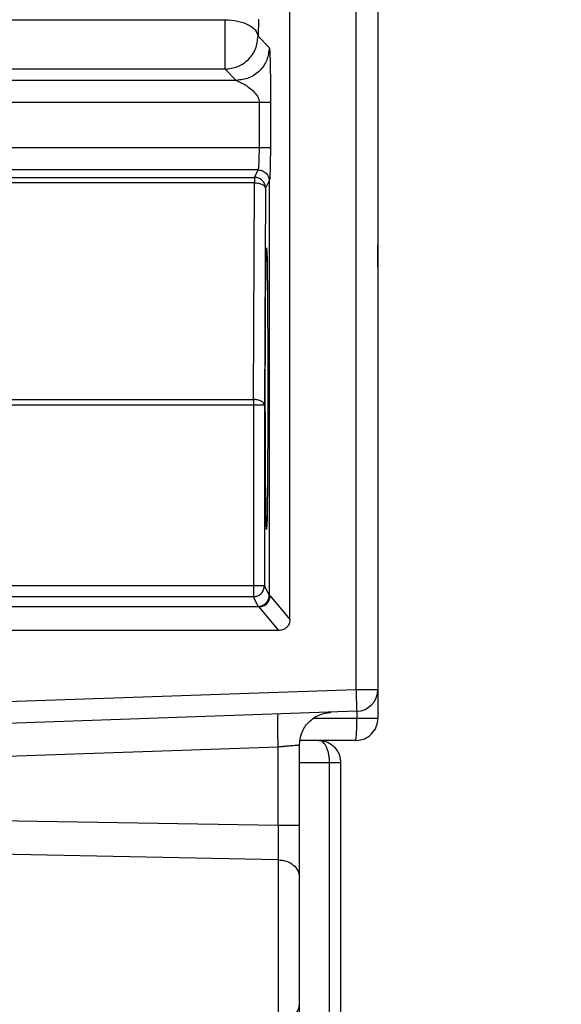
# Model space of a CAD drawing. Header units: inches. Extents: x 144.9 to 238.4, y 214.8 to 247.7.
# Tile 359 of 405: x 202.1403 to 202.2009, y 244.3469 to 244.4571. Entities that reach past the tile are written whole.
import ezdxf

# ---------------------------------------------------------------- set-up
doc = ezdxf.new("R2010")
doc.units = ezdxf.units.IN
doc.header["$LTSCALE"] = 0.25
doc.header["$MEASUREMENT"] = 0
doc.layers.add('ANNOTATIONS', color=1, linetype='Continuous')
doc.layers.add('MOTOR LH', color=7, linetype='Continuous')
doc.styles.add('ARIAL', font='arial.ttf', dxfattribs={"height": 0.09375})
doc.dimstyles.new('STANDARD$0', dxfattribs={"dimtxt": 0.09375, "dimasz": 0.09375, "dimexe": 0.03125, "dimexo": 0.046875, "dimgap": 0.09, "dimtad": 0, "dimtih": 1, "dimtoh": 1, "dimdec": 4, "dimzin": 0, "dimdsep": 46, "dimtxsty": 'ARIAL', "dimcen": 0.09, "dimadec": 0, "dimazin": 0, "dimtfac": 1, "dimtdec": 4, "dimtofl": 0, "dimtmove": 0, "dimatfit": 1, "dimfxl": 1, "dimtolj": 1, "dimtzin": 0, "dimarcsym": 0})

# ---------------------------------------------------------------- blocks, each defined once
blk = doc.blocks.new('*D16')
at = {"layer": 'ANNOTATIONS', "color": 0, "lineweight": -2, "transparency": 16777216}
for p, q in [((201.5477568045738, 244.7210665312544), (201.5477568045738, 245.6873671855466)), ((202.6883818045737, 243.5376739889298), (202.6883818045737, 245.6873671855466)), ((201.6415068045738, 245.6561171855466), (201.832959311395, 245.6561171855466)), ((202.5946318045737, 245.6561171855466), (202.4031792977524, 245.6561171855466))]:
    blk.add_line(p, q, dxfattribs=at)
at = {"layer": 'ANNOTATIONS', "color": 0, "transparency": 16777216}
for points in [[(201.6415068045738, 245.6717421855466), (201.6415068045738, 245.6404921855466), (201.5477568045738, 245.6561171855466)], [(202.5946318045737, 245.6717421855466), (202.5946318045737, 245.6404921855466), (202.6883818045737, 245.6561171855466)]]:
    blk.add_solid(points, dxfattribs=at)
at = {"layer": 'defpoints', "color": 0, "transparency": 16777216}
for p in [(201.5477568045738, 245.6561171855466), (201.5477568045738, 244.6741915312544), (202.6883818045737, 243.4907989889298)]:
    blk.add_point(p, dxfattribs=at)
at = {"layer": 'ANNOTATIONS', "color": 0, "transparency": 16777216, "insert": (202.1180693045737, 245.6561171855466), "char_height": 0.09375, "attachment_point": 5, "style": 'ARIAL'}
blk.add_mtext('\\A1;18 5/8"', dxfattribs=at)
blk = doc.blocks.new('*D18')
at = {"layer": 'ANNOTATIONS', "color": 0, "lineweight": -2, "transparency": 16777216}
for p, q in [((201.2594214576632, 244.7850832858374), (201.2594214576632, 246.0537298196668)), ((202.6883818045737, 243.5376739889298), (202.6883818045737, 246.0537298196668)), ((201.3531714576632, 246.0224798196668), (201.7695598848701, 246.0224798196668)), ((202.5946318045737, 246.0224798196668), (202.1782433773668, 246.0224798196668))]:
    blk.add_line(p, q, dxfattribs=at)
at = {"layer": 'ANNOTATIONS', "color": 0, "transparency": 16777216}
for points in [[(201.3531714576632, 246.0381048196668), (201.3531714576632, 246.0068548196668), (201.2594214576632, 246.0224798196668)], [(202.5946318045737, 246.0381048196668), (202.5946318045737, 246.0068548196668), (202.6883818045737, 246.0224798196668)]]:
    blk.add_solid(points, dxfattribs=at)
at = {"layer": 'defpoints', "color": 0, "transparency": 16777216}
for p in [(202.6883818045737, 246.0224798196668), (201.2594214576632, 244.7382082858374), (202.6883818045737, 243.4907989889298)]:
    blk.add_point(p, dxfattribs=at)
at = {"layer": 'ANNOTATIONS', "color": 0, "transparency": 16777216, "insert": (201.9739016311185, 246.0224798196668), "char_height": 0.09375, "attachment_point": 5, "style": 'ARIAL'}
blk.add_mtext('\\A1;24""', dxfattribs=at)

msp = doc.modelspace()

# ---------------------------------------------------------------- linework, layer by layer
at = {"layer": 'MOTOR LH'}
for p, q in [((202.1778933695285, 244.9719277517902), (202.1778933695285, 244.3821679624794)), ((202.1705114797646, 244.3899880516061), (202.1705114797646, 244.551155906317)), ((202.1803539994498, 244.551155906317), (202.180353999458, 244.3789159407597)), ((202.1210397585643, 244.457149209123), (202.1632478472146, 244.457149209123)), ((202.1632478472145, 244.4521072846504), (202.1632478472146, 244.457149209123)), ((202.1669751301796, 244.4572176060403), (202.1669365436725, 244.4553037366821)), ((202.1669365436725, 244.4553037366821), (202.1681944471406, 244.4540458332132)), ((202.1632478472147, 244.4516150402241), (202.1210397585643, 244.4516150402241)), ((202.1645057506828, 244.4503571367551), (202.1632478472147, 244.4516150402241)), ((202.1645057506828, 244.4503571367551), (202.1195895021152, 244.4503571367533)), ((202.117888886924, 244.4478980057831), (202.1670892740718, 244.4478980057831)), ((202.1670892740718, 244.4427909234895), (202.1670892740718, 244.4478980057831)), ((202.1683188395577, 244.4478980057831), (202.1683188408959, 244.4427909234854)), ((202.167089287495, 244.4427909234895), (202.1354044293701, 244.4427909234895)), ((202.1669625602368, 244.4403306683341), (202.1378857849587, 244.4403306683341)), ((202.166545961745, 244.4394981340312), (202.1669621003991, 244.4403303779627)), ((202.1387183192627, 244.4394981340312), (202.166545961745, 244.4394981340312)), ((202.166545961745, 244.4394981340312), (202.166545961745, 244.4388831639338)), ((202.1681921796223, 244.4391005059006), (202.1677762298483, 244.4382680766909)), ((202.1681921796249, 244.4391005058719), (202.1681921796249, 244.3926908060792)), ((202.166545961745, 244.4388831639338), (202.1387183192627, 244.4388831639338)), ((202.1664237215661, 244.4146217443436), (202.166545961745, 244.4388831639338)), ((202.1677762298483, 244.4382680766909), (202.1676539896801, 244.4140065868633)), ((202.1178943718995, 244.4146217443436), (202.1664237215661, 244.4146217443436)), ((202.1676539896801, 244.4140065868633), (202.1178943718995, 244.4140065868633)), ((202.1664237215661, 244.4146217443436), (202.166423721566, 244.3925374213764)), ((202.1676539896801, 244.4140065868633), (202.1676539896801, 244.3937675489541)), ((202.1676539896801, 244.3937675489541), (202.1377326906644, 244.3937675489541)), ((202.1676539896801, 244.3937675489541), (202.1681921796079, 244.392690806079)), ((202.1681921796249, 244.3926908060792), (202.1682663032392, 244.3926534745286)), ((202.1682663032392, 244.3926534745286), (202.1682787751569, 244.3926342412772)), ((202.1682787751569, 244.3926342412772), (202.1705114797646, 244.3899880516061)), ((202.166423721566, 244.3925374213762), (202.1389628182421, 244.3925374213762)), ((202.1669620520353, 244.3914606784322), (202.1664237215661, 244.3925374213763)), ((202.167049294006, 244.3914063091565), (202.1375052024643, 244.3914063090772)), ((202.1670367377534, 244.3914233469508), (202.1376716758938, 244.3914233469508)), ((202.1670367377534, 244.3914233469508), (202.1669620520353, 244.3914606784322)), ((202.167049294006, 244.3914063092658), (202.1670367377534, 244.3914233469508)), ((202.1692821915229, 244.3887584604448), (202.167049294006, 244.3914063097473)), ((202.1692821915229, 244.3887584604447), (202.1129741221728, 244.3887584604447)), ((202.1129741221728, 244.3799009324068), (202.1778933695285, 244.3821679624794)), ((202.1778933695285, 244.3821679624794), (202.1803539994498, 244.3821679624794)), ((202.1779792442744, 244.3797088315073), (202.1130599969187, 244.3774418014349)), ((202.1779792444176, 244.3797088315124), (202.1779792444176, 244.3789159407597)), ((202.180353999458, 244.3789159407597), (202.1732227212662, 244.3789159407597)), ((202.1778933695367, 244.3764553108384), (202.1716748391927, 244.3764553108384)), ((202.1691961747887, 244.3757134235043), (202.1302466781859, 244.3743532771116)), ((202.1691961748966, 244.3669555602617), (202.1691961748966, 244.375713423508)), ((202.1715709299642, 244.3669555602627), (202.1715709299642, 244.3759207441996)), ((202.1715709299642, 244.3739946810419), (202.1749405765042, 244.3739946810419)), ((202.1749406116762, 244.2854120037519), (202.1749405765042, 244.3739946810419)), ((202.1761709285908, 244.3739946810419), (202.1761709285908, 244.2854120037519)), ((202.1190250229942, 244.3677808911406), (202.1691961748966, 244.3669555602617)), ((202.1691961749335, 244.3630862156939), (202.118474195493, 244.3640744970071)), ((202.1691961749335, 244.3630862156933), (202.1691961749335, 244.3448093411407)), ((202.1715709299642, 244.345174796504), (202.1715709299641, 244.3469035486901))]:
    msp.add_line(p, q, dxfattribs=at)
for centre, radius, start, end in [((202.1778933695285, 244.3821679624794), 0.002460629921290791, 272.0000000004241, 2.101181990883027e-08), ((202.1602882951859, 244.3783015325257), 0.01770161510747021, 354.01334667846, 1.989088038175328), ((202.1778933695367, 244.3789159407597), 0.002460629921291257, 270, 2.101181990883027e-08), ((202.1692933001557, 244.3470927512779), 0.002285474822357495, 267.5643828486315, 355.2513454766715)]:
    msp.add_arc(centre, radius, start, end, dxfattribs=at)
for points, knots in [([(202.1803539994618, 244.4962979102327), (202.1803539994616, 244.4904256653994), (202.1803539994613, 244.4786446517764), (202.1803539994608, 244.4640474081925), (202.1803539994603, 244.4525326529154), (202.18035399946, 244.4473016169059), (202.1803539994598, 244.4450413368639)], [0, 0, 0, 0, 0.2646892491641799, 0.5310248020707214, 0.7973603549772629, 1, 1, 1, 1]), ([(202.1681944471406, 244.4540458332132), (202.168208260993, 244.4539864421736), (202.1682357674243, 244.4538681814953), (202.1682708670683, 244.4532064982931), (202.1682969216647, 244.4523373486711), (202.168325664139, 244.4506070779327), (202.1683217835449, 244.4490666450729), (202.1683188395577, 244.4478980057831)], [0, 0, 0, 0, 0.1482275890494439, 0.295153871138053, 0.4380320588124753, 0.5736667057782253, 1, 1, 1, 1]), ([(202.1645057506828, 244.4503571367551), (202.1645291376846, 244.4503477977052), (202.1645806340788, 244.4503272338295), (202.164900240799, 244.4501832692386), (202.165287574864, 244.4499755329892), (202.165677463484, 244.4497293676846), (202.166030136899, 244.4494825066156), (202.1664739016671, 244.449117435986), (202.1668510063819, 244.4486493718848), (202.1670520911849, 244.4482536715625), (202.1670775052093, 244.4480105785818), (202.1670892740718, 244.4478980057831)], [0, 0, 0, 0, 0.07678634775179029, 0.1690776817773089, 0.3933701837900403, 0.4414139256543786, 0.5234767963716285, 0.7145179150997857, 0.8439011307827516, 0.9277129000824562, 0.9999999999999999, 0.9999999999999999, 0.9999999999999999, 0.9999999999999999]), ([(202.1669625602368, 244.4403306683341), (202.1669727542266, 244.4403477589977), (202.1669918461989, 244.4403797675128), (202.1670228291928, 244.4406139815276), (202.1670565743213, 244.4410688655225), (202.1670834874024, 244.4418450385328), (202.1670873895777, 244.4424814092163), (202.167089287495, 244.4427909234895)], [0, 0, 0, 0, 0.15508130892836, 0.2904464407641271, 0.5012115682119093, 0.7574021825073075, 1, 1, 1, 1]), ([(202.1683188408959, 244.4427909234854), (202.1683169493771, 244.4423133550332), (202.1683131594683, 244.441356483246), (202.1682839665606, 244.4401438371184), (202.1682421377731, 244.4392873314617), (202.1682088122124, 244.439162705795), (202.1681921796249, 244.4391005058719)], [0, 0, 0, 0, 0.2495476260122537, 0.500001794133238, 0.750453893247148, 1, 1, 1, 1]), ([(202.1669621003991, 244.4403303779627), (202.1670627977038, 244.440323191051), (202.1672584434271, 244.440309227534), (202.1675264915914, 244.4402039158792), (202.1677509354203, 244.4400559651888), (202.1679755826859, 244.4398251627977), (202.1681558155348, 244.4395021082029), (202.168180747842, 244.4392267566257), (202.168192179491, 244.4391005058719)], [0, 0, 0, 0, 0.1565127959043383, 0.3040901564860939, 0.4427249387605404, 0.5724104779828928, 0.8039470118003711, 1, 1, 1, 1]), ([(202.1678913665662, 244.4000488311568), (202.1678740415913, 244.4002581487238), (202.1678473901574, 244.4005801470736), (202.1678153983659, 244.40256021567), (202.1677933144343, 244.4045863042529), (202.1677754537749, 244.4071159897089), (202.1677588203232, 244.4107879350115), (202.1677503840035, 244.4158253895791), (202.1677588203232, 244.4208628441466), (202.1677754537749, 244.4245347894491), (202.1677933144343, 244.4270644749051), (202.1678153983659, 244.429090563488), (202.1678473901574, 244.4310706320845), (202.1678740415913, 244.4313926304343), (202.1678913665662, 244.4316019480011)], [0, 0, 0, 0, 0.1197372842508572, 0.1841948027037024, 0.2499912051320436, 0.315813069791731, 0.3802669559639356, 0.5000000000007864, 0.6197330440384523, 0.6841869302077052, 0.7500087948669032, 0.8158051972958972, 0.8802627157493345, 1, 1, 1, 1]), ([(202.1678913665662, 244.4316019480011), (202.1679086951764, 244.4313931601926), (202.1679353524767, 244.4310719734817), (202.167967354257, 244.4290922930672), (202.1679894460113, 244.4270662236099), (202.1680073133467, 244.424536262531), (202.1680239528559, 244.4208637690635), (202.1680323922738, 244.415825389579), (202.1680239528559, 244.4107870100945), (202.1680073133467, 244.4071145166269), (202.1679894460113, 244.404584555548), (202.167967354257, 244.4025584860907), (202.1679353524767, 244.4005788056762), (202.1679086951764, 244.4002576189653), (202.1678913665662, 244.4000488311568)], [0, 0, 0, 0, 0.1197351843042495, 0.1841934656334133, 0.2499911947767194, 0.3158144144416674, 0.3802690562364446, 0.499999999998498, 0.6197309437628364, 0.6841855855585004, 0.7500088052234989, 0.8158065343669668, 0.8802648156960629, 1, 1, 1, 1]), ([(202.180353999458, 244.4294862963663), (202.180353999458, 244.4298066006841), (202.180353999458, 244.4304496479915), (202.180353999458, 244.4312634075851), (202.180353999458, 244.4318332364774), (202.180353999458, 244.431908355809), (202.180353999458, 244.4319457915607)], [0, 0, 0, 0, 0.2489142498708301, 0.4997236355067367, 0.7506870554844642, 1, 1, 1, 1]), ([(202.1669620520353, 244.3914606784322), (202.1670627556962, 244.3914678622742), (202.1672584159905, 244.3914818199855), (202.1675264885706, 244.391587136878), (202.1677509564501, 244.3917351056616), (202.1679756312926, 244.3919659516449), (202.1681558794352, 244.3922890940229), (202.1681807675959, 244.3925645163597), (202.1681921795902, 244.3926908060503)], [0, 0, 0, 0, 0.1564977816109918, 0.3040644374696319, 0.4426928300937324, 0.5723762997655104, 0.8039212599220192, 1, 1, 1, 1]), ([(202.167049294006, 244.3914063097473), (202.1671763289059, 244.3914180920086), (202.1674525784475, 244.3914437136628), (202.1677758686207, 244.3916253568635), (202.1680058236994, 244.391850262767), (202.1681528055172, 244.3920739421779), (202.168257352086, 244.3923402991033), (202.1682714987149, 244.3925344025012), (202.1682787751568, 244.3926342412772)], [0, 0, 0, 0, 0.1975389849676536, 0.4295674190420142, 0.5591282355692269, 0.6973911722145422, 0.844350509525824, 0.9999999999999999, 0.9999999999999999, 0.9999999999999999, 0.9999999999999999]), ([(202.1705114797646, 244.3899880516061), (202.1704911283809, 244.389820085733), (202.1704521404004, 244.3894983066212), (202.1701735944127, 244.3891020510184), (202.1698515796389, 244.3888803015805), (202.1695450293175, 244.38877461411), (202.1693711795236, 244.3887639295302), (202.1692821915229, 244.3887584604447)], [0, 0, 0, 0, 0.260582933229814, 0.4992094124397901, 0.7291615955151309, 0.8613667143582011, 1, 1, 1, 1]), ([(202.1749405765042, 244.3739946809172), (202.1749364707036, 244.3741433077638), (202.1749281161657, 244.3744457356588), (202.1748623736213, 244.3748890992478), (202.1747581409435, 244.3753115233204), (202.1745693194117, 244.3758055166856), (202.1743054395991, 244.376183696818), (202.1739956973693, 244.3764168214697), (202.1738089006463, 244.3764420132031), (202.1737102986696, 244.3764553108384)], [0, 0, 0, 0, 0.1089469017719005, 0.2216866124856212, 0.339050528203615, 0.4617760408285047, 0.6969394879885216, 0.8400273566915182, 1, 1, 1, 1]), ([(202.1737102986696, 244.3764553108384), (202.1739050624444, 244.3764420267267), (202.1742740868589, 244.3764168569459), (202.1749035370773, 244.376183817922), (202.1754265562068, 244.3758053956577), (202.1758076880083, 244.3753109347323), (202.1760175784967, 244.3748882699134), (202.1761471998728, 244.3744451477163), (202.1761631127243, 244.374143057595), (202.1761709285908, 244.3739946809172)], [0, 0, 0, 0, 0.1598952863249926, 0.302958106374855, 0.538231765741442, 0.6611225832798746, 0.7785446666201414, 0.8912284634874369, 1, 1, 1, 1]), ([(202.1715709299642, 244.3759207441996), (202.171537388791, 244.3759176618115), (202.1714684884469, 244.3759113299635), (202.1709516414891, 244.3758671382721), (202.170335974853, 244.3758119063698), (202.1697468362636, 244.3757610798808), (202.1693873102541, 244.3757299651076), (202.1691961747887, 244.3757134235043)], [0, 0, 0, 0, 0.2427340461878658, 0.4986247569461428, 0.712542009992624, 0.8471781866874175, 1, 1, 1, 1]), ([(202.1691961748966, 244.3669555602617), (202.169198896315, 244.3665850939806), (202.1692043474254, 244.3658430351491), (202.169206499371, 244.3647902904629), (202.1692043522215, 244.3638327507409), (202.1691989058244, 244.3633355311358), (202.1691961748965, 244.3630862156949)], [0, 0, 0, 0, 0.2494308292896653, 0.4996199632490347, 0.74909985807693, 1, 1, 1, 1]), ([(202.1715709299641, 244.3611515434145), (202.1715709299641, 244.361521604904), (202.1715709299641, 244.3622631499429), (202.1715709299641, 244.3636945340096), (202.1715709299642, 244.3652771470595), (202.1715709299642, 244.36639539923), (202.1715709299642, 244.3669555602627)], [0, 0, 0, 0, 0.2485639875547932, 0.4980831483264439, 0.7485770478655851, 1, 1, 1, 1]), ([(202.1715709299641, 244.3469035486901), (202.1715709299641, 244.3473040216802), (202.1715709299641, 244.3481168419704), (202.171570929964, 244.3498147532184), (202.171570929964, 244.3517460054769), (202.171570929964, 244.353811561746), (202.171570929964, 244.3559050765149), (202.171570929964, 244.3579213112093), (202.171570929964, 244.3597537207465), (202.1715709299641, 244.3606901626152), (202.1715709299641, 244.3611515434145)], [0, 0, 0, 0, 0.1231739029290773, 0.2500000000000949, 0.3768260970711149, 0.5000000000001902, 0.6231739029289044, 0.7499999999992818, 0.8768260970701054, 1, 1, 1, 1])]:
    msp.add_open_spline(points, degree=3, knots=knots, dxfattribs=at)
for points in [[(202.1632478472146, 244.457149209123), (202.163722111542, 244.4571153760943), (202.1646706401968, 244.4570477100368), (202.1658753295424, 244.4566182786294), (202.1667336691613, 244.4560155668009), (202.1668689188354, 244.4555410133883), (202.1669365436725, 244.4553037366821)], [(202.1632478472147, 244.4516150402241), (202.1637308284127, 244.4516709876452), (202.1646967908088, 244.4517828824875), (202.1659154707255, 244.4526361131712), (202.1667687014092, 244.4538547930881), (202.1668805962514, 244.4548207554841), (202.1669365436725, 244.4553037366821)], [(202.1681944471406, 244.4540458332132), (202.1681384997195, 244.4535628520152), (202.1680266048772, 244.4525968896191), (202.1671733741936, 244.4513782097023), (202.1659546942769, 244.4505249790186), (202.1649887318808, 244.4504130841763), (202.1645057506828, 244.4503571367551)], [(202.1632478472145, 244.4516150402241), (202.1632478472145, 244.4516443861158), (202.1632478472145, 244.4517030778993), (202.1632478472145, 244.4519725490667), (202.1632478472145, 244.4521072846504)], [(202.167089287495, 244.4478980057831), (202.1672469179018, 244.4478980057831), (202.1675621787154, 244.4478980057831), (202.1679630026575, 244.4478980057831), (202.1682493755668, 244.4478980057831), (202.168295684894, 244.4478980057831), (202.1683188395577, 244.4478980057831)], [(202.1683188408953, 244.4427909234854), (202.1682956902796, 244.4427909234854), (202.1682493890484, 244.4427909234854), (202.1679630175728, 244.4427909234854), (202.1675621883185, 244.4427909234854), (202.1672469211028, 244.4427909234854), (202.167089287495, 244.4427909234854)], [(202.1677762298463, 244.4382680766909), (202.1677577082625, 244.438429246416), (202.1677206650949, 244.4387515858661), (202.1674361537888, 244.4391581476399), (202.1670295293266, 244.4394426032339), (202.1667071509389, 244.4394796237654), (202.166545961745, 244.4394981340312)], [(202.166545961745, 244.4388831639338), (202.1667063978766, 244.4388734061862), (202.1670272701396, 244.438853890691), (202.1674326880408, 244.4387114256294), (202.1677176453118, 244.4385087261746), (202.1677567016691, 244.4383482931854), (202.1677762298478, 244.4382680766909)], [(202.1803539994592, 244.4379161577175), (202.180353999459, 244.4361934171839), (202.1803539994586, 244.4327479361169), (202.1803539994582, 244.4322131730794), (202.180353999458, 244.4319457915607)], [(202.1676539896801, 244.4140065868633), (202.1676344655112, 244.4140868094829), (202.1675954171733, 244.4142472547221), (202.1673104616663, 244.4144499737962), (202.166905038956, 244.4145924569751), (202.1665841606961, 244.4146119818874), (202.1664237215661, 244.4146217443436)], [(202.1664237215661, 244.3925374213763), (202.1665849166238, 244.3925559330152), (202.1669073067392, 244.3925929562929), (202.1673139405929, 244.392877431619), (202.1675984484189, 244.393284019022), (202.1676354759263, 244.39360637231), (202.1676539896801, 244.3937675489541)], [(202.1670367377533, 244.3914233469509), (202.1671977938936, 244.3914419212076), (202.1675199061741, 244.391479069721), (202.1679262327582, 244.391763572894), (202.168210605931, 244.3921700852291), (202.1682477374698, 244.3924923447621), (202.1682663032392, 244.3926534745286)], [(202.1778933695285, 244.3821679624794), (202.1779046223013, 244.3818457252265), (202.177927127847, 244.3812012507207), (202.1779555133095, 244.3803883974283), (202.1779753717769, 244.3798197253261), (202.1779779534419, 244.3797457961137), (202.1779792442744, 244.3797088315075)], [(202.1691961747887, 244.3757134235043), (202.1691812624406, 244.3761964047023), (202.1691514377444, 244.3771623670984), (202.1691386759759, 244.3783810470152), (202.1691514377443, 244.379234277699), (202.1691812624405, 244.3793461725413), (202.1691961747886, 244.3794021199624)], [(202.1715709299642, 244.3759207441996), (202.171623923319, 244.37639363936), (202.1717299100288, 244.3773394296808), (202.1725475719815, 244.3785419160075), (202.1737207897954, 244.3794010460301), (202.1746623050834, 244.3795399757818), (202.1751330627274, 244.3796094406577)], [(202.174940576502, 244.3739946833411), (202.1751017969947, 244.3739946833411), (202.1754242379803, 244.3739946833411), (202.1758309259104, 244.3739946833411), (202.1761154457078, 244.3739946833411), (202.1761524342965, 244.3739946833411), (202.1761709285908, 244.3739946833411)], [(202.1691961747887, 244.3669555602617), (202.169510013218, 244.3669555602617), (202.1701376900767, 244.3669555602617), (202.1709198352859, 244.3669555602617), (202.1714649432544, 244.3669555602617), (202.1715356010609, 244.3669555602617), (202.1715709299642, 244.3669555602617)], [(202.1691961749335, 244.3630862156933), (202.1695100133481, 244.3630497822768), (202.1701376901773, 244.3629769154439), (202.1709198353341, 244.3625263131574), (202.1714649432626, 244.3618956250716), (202.1715356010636, 244.3613995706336), (202.1715709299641, 244.3611515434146)]]:
    msp.add_open_spline(points, degree=3, dxfattribs=at)

# ---------------------------------------------------------------- dimensions: what is measured, and where the dimension line sits
at = {"layer": 'ANNOTATIONS'}
for base, p1, p2, text, picture, middle in [((202.6883818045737, 246.0224798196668), (201.2594214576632, 244.7382082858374), (202.6883818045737, 243.4907989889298), '24""', '*D18', (201.9739016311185, 246.0224798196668)), ((201.5477568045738, 245.6561171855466), (202.6883818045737, 243.4907989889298), (201.5477568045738, 244.6741915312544), '18 5/8"', '*D16', (202.1180693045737, 245.6561171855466))]:
    dim = msp.add_linear_dim(base=base, p1=p1, p2=p2, text=text, dimstyle='STANDARD$0', dxfattribs=at)
    dim.commit()
    dim.dimension.update_dxf_attribs({"geometry": picture, "text_midpoint": middle, "dimtype": 160})

doc.saveas('drawing.dxf')
